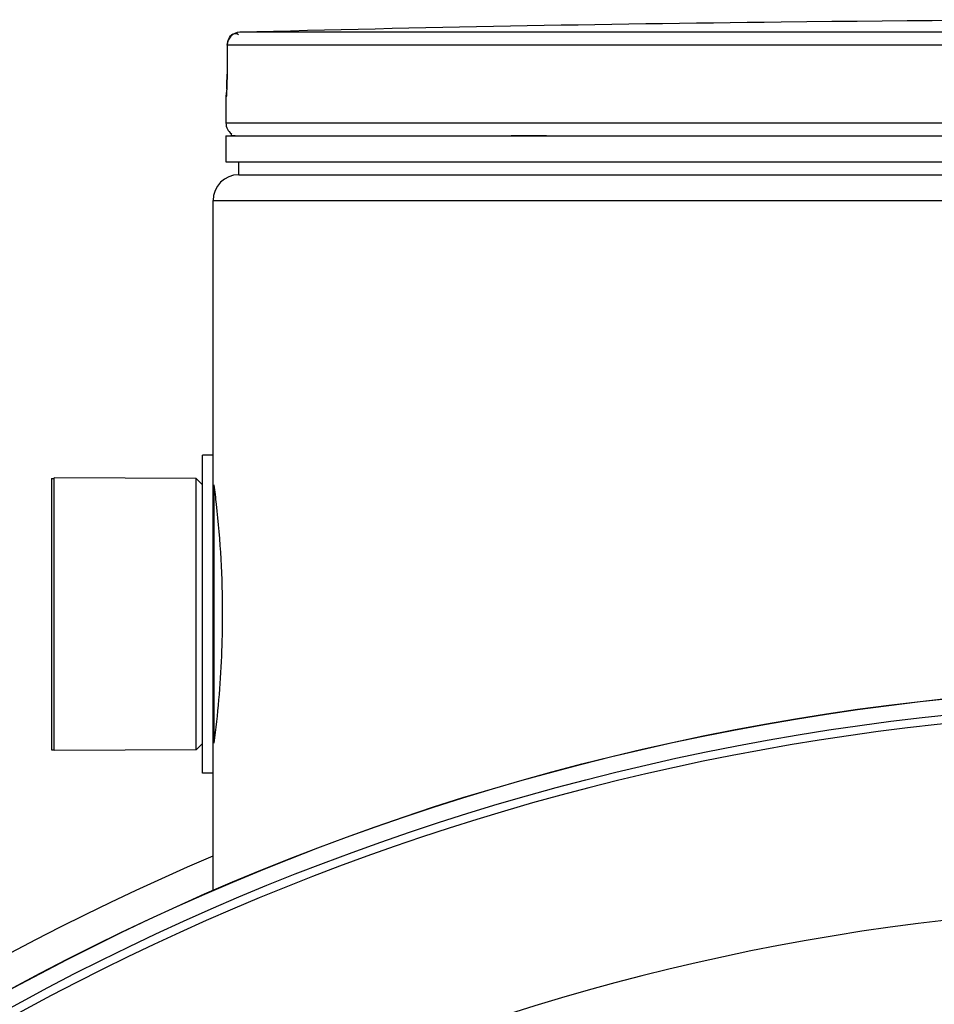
# Model space of a CAD drawing. Header units: millimetres. Extents: x 0 to 297, y 0 to 210.
# Tile 433 of 438: x 238.74 to 240.86, y 159.91 to 162.2. Entities that reach past the tile are written whole.
import ezdxf

# ---------------------------------------------------------------- set-up
doc = ezdxf.new("R2010")
doc.units = ezdxf.units.MM
doc.header["$LTSCALE"] = 16.335
doc.layers.get('0').update_dxf_attribs({"linetype": 'CONTINUOUS'})
doc.layers.add('01_GLOBAL', color=7, linetype='CONTINUOUS')
doc.layers.add('AXES_REF', color=7, linetype='CONTINUOUS')

msp = doc.modelspace()

# ---------------------------------------------------------------- linework, layer by layer
at = {"color": 7, "linetype": 'Continuous'}
for p, q in [((240.5663, 162.1909), (240.5066, 162.1902)), ((240.5666, 162.191), (240.5663, 162.1909)), ((240.5666, 162.191), (240.5663, 162.1909)), ((239.2209, 162.1369), (239.2205, 162.0695)), ((239.2204, 162.0587), (239.2203, 162.0538)), ((239.2205, 162.0638), (239.2204, 162.0587)), ((239.2205, 162.0695), (239.2205, 162.0638)), ((239.2198, 162.037), (239.2197, 162.0337)), ((239.22, 162.0407), (239.2198, 162.037)), ((239.2201, 162.0448), (239.22, 162.0407)), ((239.2202, 162.0492), (239.2201, 162.0448)), ((239.2203, 162.0538), (239.2202, 162.0492)), ((239.2179, 162.0167), (239.2179, 161.956)), ((239.2193, 162.0254), (239.219, 162.0219)), ((239.219, 162.0225), (239.219, 162.0223)), ((239.2196, 162.0307), (239.2194, 162.0281)), ((239.2197, 162.0337), (239.2196, 162.0307)), ((239.2179, 161.926), (239.2179, 161.866)), ((239.2179, 161.926), (243.7779, 161.926)), ((239.2299, 161.926), (239.2299, 161.9272)), ((239.2179, 161.866), (243.7779, 161.866)), ((239.2479, 161.836), (239.2479, 161.866)), ((239.2479, 161.836), (243.7479, 161.836)), ((239.1639, 160.447), (239.1639, 161.185)), ((239.1879, 161.185), (239.1639, 161.185)), ((239.1879, 160.447), (239.1879, 161.185)), ((238.8189, 160.4995), (238.8189, 161.1325)), ((239.1489, 161.131), (238.8189, 161.1325)), ((239.1489, 160.501), (239.1489, 161.131)), ((239.1639, 161.116), (239.1489, 161.131)), ((239.1639, 160.516), (239.1489, 160.501)), ((239.1489, 160.501), (238.8189, 160.4995)), ((239.1879, 160.447), (239.1639, 160.447))]:
    msp.add_line(p, q, dxfattribs=at)
at = {"color": 9, "linetype": 'Continuous'}
for p, q in [((239.2397, 162.1642), (239.2421, 162.1639)), ((239.2447, 162.1629), (239.2469, 162.1617)), ((241.3814, 162.1667), (239.2501, 162.1667)), ((239.221, 162.1368), (239.2205, 162.0693)), ((239.221, 162.1368), (239.2209, 162.1369)), ((241.3799, 162.1368), (239.221, 162.1368)), ((239.2205, 162.0693), (239.2205, 162.0695)), ((239.2184, 162.0167), (239.2179, 162.0167)), ((243.7779, 161.956), (239.2179, 161.956)), ((239.2299, 161.9272), (239.2396, 161.9272)), ((239.8801, 161.9272), (239.9621, 161.9272)), ((239.1909, 160.5238), (239.1909, 161.1082))]:
    msp.add_line(p, q, dxfattribs=at)
at = {"color": 7, "linetype": 'Continuous'}
msp.add_lwpolyline([(239.2194, 162.0281), (239.2193, 162.026), (239.2193, 162.0254)], dxfattribs=at)
for radius in [5.8175, 5.817, 5.7797]:
    msp.add_circle((241.4979, 154.834), radius, dxfattribs=at)
for centre, radius, start, end in [((241.4979, 75.541), 86.655, 89.384203, 90.615797), ((241.4979, 75.541), 86.6549, 90.655481, 91.486375), ((239.2509, 162.1368), 0.03, 91.4864, 179.6289), ((239.2479, 162.0167), 0.03, 163.0533, 180), ((239.2479, 161.956), 0.03, 180, 235.7356), ((239.2377, 161.9272), 0.0078, 148.6217, 180), ((241.4979, 154.834), 5.76, 278.27713, 261.72287)]:
    msp.add_arc(centre, radius, start, end, dxfattribs=at)
at = {"color": 9, "linetype": 'Continuous'}
for centre, radius, start, end in [((239.2392, 162.153), 0.0113, 87.1167, 91.6141), ((239.2387, 162.1504), 0.0138, 69.4602, 75.8869), ((239.2381, 162.1488), 0.0156, 65.0149, 69.4881), ((238.1822, 162.0745), 1.0384, 357.8632, 359.7152)]:
    msp.add_arc(centre, radius, start, end, dxfattribs=at)
msp.add_open_spline([(239.221, 162.1368), (239.221, 162.1477), (239.2279, 162.1639), (239.2389, 162.1642)], degree=3, dxfattribs=at)
for points, knots in [([(239.2198, 162.0358), (239.2197, 162.0311), (239.2176, 162.0269), (239.2201, 162.0167), (239.2184, 162.0167)], [0, 0, 0, 0, 0.733893, 1, 1, 1, 1]), ([(239.2184, 162.0167), (239.2184, 162.0176), (239.2185, 162.0195), (239.2188, 162.0213), (239.219, 162.0223)], [0, 0, 0, 0, 0.485545, 1, 1, 1, 1])]:
    msp.add_open_spline(points, degree=3, knots=knots, dxfattribs=at)
at = {"color": 7, "linetype": 'Continuous'}
for points, knots in [([(239.1899, 161.1158), (239.1919, 161.1009), (239.2038, 161.0015), (239.2095, 160.9012), (239.2095, 160.816)], [0, 0, 0, 0, 0.149662, 1, 1, 1, 1]), ([(239.2095, 160.816), (239.2095, 160.7834), (239.2074, 160.6833), (239.1986, 160.5833), (239.1899, 160.5162)], [0, 0, 0, 0, 0.324798, 1, 1, 1, 1])]:
    msp.add_open_spline(points, degree=3, knots=knots, dxfattribs=at)
at = {"layer": '01_GLOBAL', "color": 7, "linetype": 'Continuous'}
for p, q in [((239.2479, 161.836), (243.7479, 161.836)), ((239.1879, 161.185), (239.1879, 161.776)), ((239.1879, 160.1732), (239.1879, 160.447))]:
    msp.add_line(p, q, dxfattribs=at)
at = {"layer": '01_GLOBAL', "color": 9, "linetype": 'Continuous'}
msp.add_line((239.1879, 161.776), (243.8079, 161.776), dxfattribs=at)
at = {"layer": '01_GLOBAL', "color": 7, "linetype": 'Continuous'}
msp.add_arc((239.2479, 161.776), 0.06, 90, 180, dxfattribs=at)
at = {"layer": 'AXES_REF', "color": 7, "linetype": 'Continuous'}
for p, q in [((238.8129, 161.131), (238.8129, 160.501)), ((238.8129, 161.131), (238.8189, 161.131)), ((238.8129, 160.501), (238.8189, 160.501))]:
    msp.add_line(p, q, dxfattribs=at)
msp.add_arc((241.4979, 154.834), 5.892, 113.08267, 66.91733, dxfattribs=at)
at = {"layer": 'AXES_REF', "color": 9, "linetype": 'Continuous'}
msp.add_arc((241.4979, 154.834), 5.3067, 94.4118, 85.5882, dxfattribs=at)

doc.saveas('drawing.dxf')
